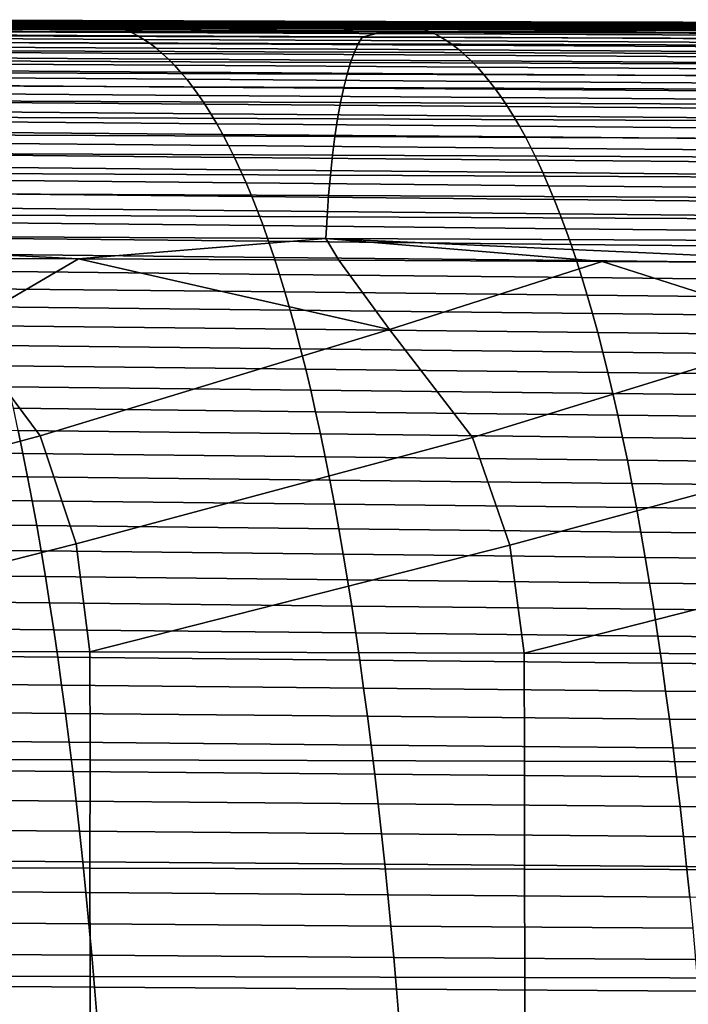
# Model space of a CAD drawing. Header units: metres. Extents: x -23 to 242, y -40 to 23.
# Tile 396 of 450: x 164.6 to 170.71, y 7.7 to 16.71. Entities that reach past the tile are written whole.
import ezdxf

# ---------------------------------------------------------------- set-up
doc = ezdxf.new("R2010")
doc.units = ezdxf.units.M
doc.layers.add('solid_10171013', color=7, linetype='CONTINUOUS')

msp = doc.modelspace()

# ---------------------------------------------------------------- linework, layer by layer
at = {"layer": 'solid_10171013'}
for points in [[(161.946335, 16.668745, 290.639282), (164.721161, 16.661507, 291.173248), (164.777267, 16.670473, 290.854553), (162.002579, 16.677553, 290.31958)], [(162.002579, 16.677553, 290.31958), (164.777267, 16.670473, 290.854553), (164.833389, 16.678673, 290.535889), (162.058838, 16.685686, 289.999847)], [(162.058838, 16.685686, 289.999847), (164.833389, 16.678673, 290.535889), (164.889496, 16.685892, 290.217224), (162.115112, 16.692924, 289.680115)], [(162.115112, 16.692924, 289.680115), (164.889496, 16.685892, 290.217224), (164.945618, 16.691921, 289.89859), (162.171402, 16.699053, 289.360413)], [(162.171402, 16.699053, 289.360413), (164.945618, 16.691921, 289.89859), (165.00174, 16.696548, 289.579987), (162.227692, 16.70385, 289.040771)], [(162.227692, 16.70385, 289.040771), (165.00174, 16.696548, 289.579987), (165.057861, 16.699556, 289.261475), (162.283966, 16.707094, 288.721161)], [(162.283966, 16.707094, 288.721161), (165.057861, 16.699556, 289.261475), (165.113983, 16.70072, 288.942993), (162.340256, 16.708559, 288.401611)], [(162.340256, 16.708559, 288.401611), (165.113983, 16.70072, 288.942993), (165.170105, 16.699816, 288.624542), (162.396545, 16.708014, 288.082123)], [(162.396545, 16.708014, 288.082123), (165.170105, 16.699816, 288.624542), (165.226212, 16.696621, 288.306152), (162.45285, 16.705231, 287.762665)], [(162.45285, 16.705231, 287.762665), (165.226212, 16.696621, 288.306152), (165.282333, 16.690912, 287.987793), (162.50914, 16.699984, 287.443268)], [(162.50914, 16.699984, 287.443268), (165.282333, 16.690912, 287.987793), (165.338455, 16.682467, 287.669464), (162.565445, 16.692045, 287.123901)], [(162.565445, 16.692045, 287.123901), (165.338455, 16.682467, 287.669464), (165.394577, 16.671061, 287.351166), (162.621735, 16.681185, 286.804596)], [(162.621735, 16.681185, 286.804596), (165.394577, 16.671061, 287.351166), (165.450699, 16.656469, 287.032898), (162.67804, 16.667177, 286.485291)], [(164.777267, 16.670473, 290.854553), (167.552063, 16.663435, 291.389038), (167.608017, 16.671679, 291.071442), (164.833389, 16.678673, 290.535889)], [(164.833389, 16.678673, 290.535889), (167.608017, 16.671679, 291.071442), (167.663971, 16.67886, 290.753876), (164.889496, 16.685892, 290.217224)], [(164.889496, 16.685892, 290.217224), (167.663971, 16.67886, 290.753876), (167.71994, 16.684772, 290.43634), (164.945618, 16.691921, 289.89859)], [(164.945618, 16.691921, 289.89859), (167.71994, 16.684772, 290.43634), (167.775894, 16.689211, 290.118835), (165.00174, 16.696548, 289.579987)], [(165.00174, 16.696548, 289.579987), (167.775894, 16.689211, 290.118835), (167.831833, 16.691963, 289.801422), (165.057861, 16.699556, 289.261475)], [(165.057861, 16.699556, 289.261475), (167.831833, 16.691963, 289.801422), (167.887787, 16.69281, 289.484009), (165.113983, 16.70072, 288.942993)], [(165.113983, 16.70072, 288.942993), (167.887787, 16.69281, 289.484009), (167.943726, 16.691534, 289.166687), (165.170105, 16.699816, 288.624542)], [(165.170105, 16.699816, 288.624542), (167.943726, 16.691534, 289.166687), (167.999664, 16.687914, 288.849365), (165.226212, 16.696621, 288.306152)], [(165.226212, 16.696621, 288.306152), (167.999664, 16.687914, 288.849365), (168.055588, 16.681732, 288.532074), (165.282333, 16.690912, 287.987793)], [(165.282333, 16.690912, 287.987793), (168.055588, 16.681732, 288.532074), (168.111526, 16.67277, 288.214813), (165.338455, 16.682467, 287.669464)], [(165.338455, 16.682467, 287.669464), (168.111526, 16.67277, 288.214813), (168.167465, 16.660807, 287.897583), (165.394577, 16.671061, 287.351166)], [(167.608017, 16.671679, 291.071442), (170.382629, 16.664696, 291.607208), (170.438431, 16.67182, 291.290741), (167.663971, 16.67886, 290.753876)], [(167.663971, 16.67886, 290.753876), (170.438431, 16.67182, 291.290741), (170.494217, 16.677597, 290.974335), (167.71994, 16.684772, 290.43634)], [(167.71994, 16.684772, 290.43634), (170.494217, 16.677597, 290.974335), (170.550003, 16.681835, 290.657959), (167.775894, 16.689211, 290.118835)], [(167.775894, 16.689211, 290.118835), (170.550003, 16.681835, 290.657959), (170.605774, 16.684322, 290.341644), (167.831833, 16.691963, 289.801422)], [(167.831833, 16.691963, 289.801422), (170.605774, 16.684322, 290.341644), (170.661545, 16.684843, 290.025391), (167.887787, 16.69281, 289.484009)], [(167.887787, 16.69281, 289.484009), (170.661545, 16.684843, 290.025391), (170.7173, 16.683187, 289.709137), (167.943726, 16.691534, 289.166687)], [(167.943726, 16.691534, 289.166687), (170.7173, 16.683187, 289.709137), (170.773056, 16.679136, 289.392944), (167.999664, 16.687914, 288.849365)], [(167.999664, 16.687914, 288.849365), (170.773056, 16.679136, 289.392944), (170.828796, 16.672476, 289.076752), (168.055588, 16.681732, 288.532074)], [(168.055588, 16.681732, 288.532074), (170.828796, 16.672476, 289.076752), (170.884552, 16.662994, 288.76059), (168.111526, 16.67277, 288.214813)], [(170.438431, 16.67182, 291.290741), (173.213104, 16.664804, 291.826385), (173.268723, 16.670429, 291.511139), (170.494217, 16.677597, 290.974335)], [(170.494217, 16.677597, 290.974335), (173.268723, 16.670429, 291.511139), (173.324326, 16.674444, 291.195923), (170.550003, 16.681835, 290.657959)], [(170.550003, 16.681835, 290.657959), (173.324326, 16.674444, 291.195923), (173.379913, 16.676645, 290.880737), (170.605774, 16.684322, 290.341644)], [(170.605774, 16.684322, 290.341644), (173.379913, 16.676645, 290.880737), (173.435501, 16.676825, 290.565613), (170.661545, 16.684843, 290.025391)], [(170.661545, 16.684843, 290.025391), (173.435501, 16.676825, 290.565613), (173.491074, 16.674772, 290.250549), (170.7173, 16.683187, 289.709137)], [(167.903839, 16.593496, 292.811096), (161.334595, 16.614033, 291.548431), (161.144684, 16.570654, 291.718536), (167.727966, 16.548965, 292.983673)], [(164.412766, 16.632198, 291.931305), (161.334595, 16.614033, 291.548431), (167.903839, 16.593496, 292.811096)], [(161.890106, 16.659477, 290.958984), (164.66507, 16.651981, 291.491913), (164.721161, 16.661507, 291.173248), (161.946335, 16.668745, 290.639282)], [(164.448654, 16.642561, 291.779846), (164.608704, 16.642111, 291.810516), (164.66507, 16.651981, 291.491913), (161.890106, 16.659477, 290.958984)], [(162.67804, 16.667177, 286.485291), (165.450699, 16.656469, 287.032898), (165.506821, 16.63847, 286.714661), (162.734344, 16.649792, 286.166077)], [(162.734344, 16.649792, 286.166077), (165.506821, 16.63847, 286.714661), (165.562943, 16.61684, 286.396454), (162.790649, 16.628803, 285.846863)], [(162.790649, 16.628803, 285.846863), (165.562943, 16.61684, 286.396454), (165.619064, 16.591354, 286.078247), (162.84697, 16.603983, 285.527679)], [(162.84697, 16.603983, 285.527679), (165.619064, 16.591354, 286.078247), (165.675201, 16.561792, 285.760071), (162.903275, 16.575104, 285.208557)], [(164.412766, 16.632198, 291.931305), (170.705383, 16.613791, 293.140991), (164.608704, 16.642111, 291.810516), (164.448654, 16.642561, 291.779846)], [(170.705383, 16.613791, 293.140991), (164.412766, 16.632198, 291.931305), (167.903839, 16.593496, 292.811096)], [(164.608704, 16.642111, 291.810516), (167.382599, 16.634356, 292.341919), (167.440155, 16.644571, 292.024261), (164.66507, 16.651981, 291.491913)], [(170.705383, 16.613791, 293.140991), (167.382599, 16.634356, 292.341919), (164.608704, 16.642111, 291.810516)], [(164.66507, 16.651981, 291.491913), (167.440155, 16.644571, 292.024261), (167.496109, 16.654331, 291.706665), (164.721161, 16.661507, 291.173248)], [(164.721161, 16.661507, 291.173248), (167.496109, 16.654331, 291.706665), (167.552063, 16.663435, 291.389038), (164.777267, 16.670473, 290.854553)], [(165.394577, 16.671061, 287.351166), (168.167465, 16.660807, 287.897583), (168.223404, 16.645624, 287.580383), (165.450699, 16.656469, 287.032898)], [(165.450699, 16.656469, 287.032898), (168.223404, 16.645624, 287.580383), (168.279327, 16.627003, 287.263184), (165.506821, 16.63847, 286.714661)], [(165.506821, 16.63847, 286.714661), (168.279327, 16.627003, 287.263184), (168.335266, 16.604725, 286.945984), (165.562943, 16.61684, 286.396454)], [(165.562943, 16.61684, 286.396454), (168.335266, 16.604725, 286.945984), (168.391205, 16.578569, 286.628784), (165.619064, 16.591354, 286.078247)], [(165.619064, 16.591354, 286.078247), (168.391205, 16.578569, 286.628784), (168.447144, 16.548319, 286.311584), (165.675201, 16.561792, 285.760071)], [(167.382599, 16.634356, 292.341919), (170.159286, 16.626715, 292.873383), (170.21521, 16.637239, 292.556763), (167.440155, 16.644571, 292.024261)], [(170.705383, 16.613791, 293.140991), (170.159286, 16.626715, 292.873383), (167.382599, 16.634356, 292.341919)], [(167.440155, 16.644571, 292.024261), (170.21521, 16.637239, 292.556763), (170.271027, 16.647209, 292.240234), (167.496109, 16.654331, 291.706665)], [(167.496109, 16.654331, 291.706665), (170.271027, 16.647209, 292.240234), (170.326828, 16.656427, 291.923706), (167.552063, 16.663435, 291.389038)], [(167.552063, 16.663435, 291.389038), (170.326828, 16.656427, 291.923706), (170.382629, 16.664696, 291.607208), (167.608017, 16.671679, 291.071442)], [(174.472992, 16.573416, 294.073639), (167.903839, 16.593496, 292.811096), (167.727966, 16.548965, 292.983673), (174.311188, 16.52767, 294.248657)], [(170.705383, 16.613791, 293.140991), (167.903839, 16.593496, 292.811096), (174.472992, 16.573416, 294.073639)], [(168.111526, 16.67277, 288.214813), (170.884552, 16.662994, 288.76059), (170.940292, 16.650473, 288.444458), (168.167465, 16.660807, 287.897583)], [(168.167465, 16.660807, 287.897583), (170.940292, 16.650473, 288.444458), (170.996048, 16.634699, 288.128296), (168.223404, 16.645624, 287.580383)], [(168.223404, 16.645624, 287.580383), (170.996048, 16.634699, 288.128296), (171.051788, 16.615458, 287.812164), (168.279327, 16.627003, 287.263184)], [(168.279327, 16.627003, 287.263184), (171.051788, 16.615458, 287.812164), (171.107529, 16.592533, 287.496033), (168.335266, 16.604725, 286.945984)], [(168.335266, 16.604725, 286.945984), (171.107529, 16.592533, 287.496033), (171.163284, 16.565714, 287.179871), (168.391205, 16.578569, 286.628784)], [(170.21521, 16.637239, 292.556763), (170.159286, 16.626715, 292.873383), (170.498596, 16.62579, 292.938293)], [(170.705383, 16.613791, 293.140991), (170.498596, 16.62579, 292.938293), (170.159286, 16.626715, 292.873383)], [(170.21521, 16.637239, 292.556763), (172.990524, 16.630045, 293.087891), (173.046188, 16.640192, 292.772461), (170.271027, 16.647209, 292.240234)], [(170.498596, 16.62579, 292.938293), (172.940048, 16.619207, 293.404907), (172.990524, 16.630045, 293.087891), (170.21521, 16.637239, 292.556763)], [(170.271027, 16.647209, 292.240234), (173.046188, 16.640192, 292.772461), (173.101837, 16.649496, 292.457062), (170.326828, 16.656427, 291.923706)], [(170.326828, 16.656427, 291.923706), (173.101837, 16.649496, 292.457062), (173.157471, 16.657764, 292.141693), (170.382629, 16.664696, 291.607208)], [(170.382629, 16.664696, 291.607208), (173.157471, 16.657764, 292.141693), (173.213104, 16.664804, 291.826385), (170.438431, 16.67182, 291.290741)], [(170.705383, 16.613791, 293.140991), (172.940048, 16.619207, 293.404907), (170.498596, 16.62579, 292.938293)], [(174.472992, 16.573416, 294.073639), (176.997925, 16.59593, 294.350281), (172.940048, 16.619207, 293.404907), (170.705383, 16.613791, 293.140991)], [(161.108383, 16.510481, 291.914429), (161.072983, 16.434359, 292.105103), (167.65654, 16.410543, 293.369537), (167.691803, 16.487715, 293.17923)], [(161.144684, 16.570654, 291.718536), (161.108383, 16.510481, 291.914429), (167.691803, 16.487715, 293.17923), (167.727966, 16.548965, 292.983673)], [(162.903275, 16.575104, 285.208557), (165.675201, 16.561792, 285.760071), (165.731323, 16.527941, 285.441895), (162.959579, 16.541948, 284.889465)], [(162.959579, 16.541948, 284.889465), (165.731323, 16.527941, 285.441895), (165.787445, 16.489681, 285.12384), (163.015884, 16.504398, 284.570496)], [(163.015884, 16.504398, 284.570496), (165.787445, 16.489681, 285.12384), (165.843521, 16.446939, 284.80603), (163.072144, 16.462372, 284.25174)], [(165.675201, 16.561792, 285.760071), (168.447144, 16.548319, 286.311584), (168.503098, 16.513767, 285.994415), (165.731323, 16.527941, 285.441895)], [(165.731323, 16.527941, 285.441895), (168.503098, 16.513767, 285.994415), (168.559021, 16.474798, 285.677307), (165.787445, 16.489681, 285.12384)], [(167.727966, 16.548965, 292.983673), (167.691803, 16.487715, 293.17923), (174.275192, 16.465275, 294.443878), (174.311188, 16.52767, 294.248657)], [(168.391205, 16.578569, 286.628784), (171.163284, 16.565714, 287.179871), (171.219025, 16.534782, 286.863708), (168.447144, 16.548319, 286.311584)], [(168.447144, 16.548319, 286.311584), (171.219025, 16.534782, 286.863708), (171.27478, 16.499537, 286.547516), (168.503098, 16.513767, 285.994415)], [(168.503098, 16.513767, 285.994415), (171.27478, 16.499537, 286.547516), (171.330521, 16.459867, 286.231415), (168.559021, 16.474798, 285.677307)], [(161.072983, 16.434359, 292.105103), (161.038727, 16.342649, 292.289093), (167.622437, 16.317822, 293.55304), (167.65654, 16.410543, 293.369537)], [(163.072144, 16.462372, 284.25174), (165.843521, 16.446939, 284.80603), (165.899536, 16.399635, 284.488556), (163.128342, 16.415792, 283.93338)], [(163.128342, 16.415792, 283.93338), (165.899536, 16.399635, 284.488556), (165.95549, 16.347696, 284.171539), (163.184464, 16.364582, 283.615448)], [(165.787445, 16.489681, 285.12384), (168.559021, 16.474798, 285.677307), (168.614914, 16.431339, 285.360443), (165.843521, 16.446939, 284.80603)], [(165.843521, 16.446939, 284.80603), (168.614914, 16.431339, 285.360443), (168.670746, 16.38331, 285.043915), (165.899536, 16.399635, 284.488556)], [(167.65654, 16.410543, 293.369537), (167.622437, 16.317822, 293.55304), (174.206238, 16.293198, 294.816772), (174.240128, 16.386992, 294.633759)], [(167.691803, 16.487715, 293.17923), (167.65654, 16.410543, 293.369537), (174.240128, 16.386992, 294.633759), (174.275192, 16.465275, 294.443878)], [(168.559021, 16.474798, 285.677307), (171.330521, 16.459867, 286.231415), (171.386215, 16.415697, 285.915558), (168.614914, 16.431339, 285.360443)], [(168.614914, 16.431339, 285.360443), (171.386215, 16.415697, 285.915558), (171.441849, 16.366955, 285.600006), (168.670746, 16.38331, 285.043915)], [(161.038727, 16.342649, 292.289093), (161.00592, 16.235714, 292.464844), (167.589798, 16.209919, 293.728241), (167.622437, 16.317822, 293.55304)], [(163.184464, 16.364582, 283.615448), (165.95549, 16.347696, 284.171539), (166.011322, 16.29104, 283.855133), (163.240494, 16.308661, 283.298126)], [(165.899536, 16.399635, 284.488556), (168.670746, 16.38331, 285.043915), (168.726501, 16.330641, 284.727875), (165.95549, 16.347696, 284.171539)], [(165.95549, 16.347696, 284.171539), (168.726501, 16.330641, 284.727875), (168.78215, 16.273252, 284.412415), (166.011322, 16.29104, 283.855133)], [(167.622437, 16.317822, 293.55304), (167.589798, 16.209919, 293.728241), (174.173813, 16.184273, 294.991364), (174.206238, 16.293198, 294.816772)], [(168.670746, 16.38331, 285.043915), (171.441849, 16.366955, 285.600006), (171.497406, 16.313564, 285.284973), (168.726501, 16.330641, 284.727875)], [(168.726501, 16.330641, 284.727875), (171.497406, 16.313564, 285.284973), (171.552856, 16.255451, 284.97052), (168.78215, 16.273252, 284.412415)], [(161.00592, 16.235714, 292.464844), (160.974838, 16.113914, 292.630829), (167.558899, 16.087208, 293.893585), (167.589798, 16.209919, 293.728241)], [(163.240494, 16.308661, 283.298126), (166.011322, 16.29104, 283.855133), (166.067047, 16.229597, 283.539429), (163.296417, 16.247953, 282.981506)], [(163.296417, 16.247953, 282.981506), (166.067047, 16.229597, 283.539429), (166.12262, 16.163284, 283.224579), (163.352188, 16.182379, 282.66571)], [(166.011322, 16.29104, 283.855133), (168.78215, 16.273252, 284.412415), (168.837662, 16.211073, 284.097687), (166.067047, 16.229597, 283.539429)], [(166.067047, 16.229597, 283.539429), (168.837662, 16.211073, 284.097687), (168.893036, 16.144022, 283.783813), (166.12262, 16.163284, 283.224579)], [(168.78215, 16.273252, 284.412415), (171.552856, 16.255451, 284.97052), (171.60817, 16.192543, 284.656799), (168.837662, 16.211073, 284.097687)], [(163.352188, 16.182379, 282.66571), (166.12262, 16.163284, 283.224579), (166.17804, 16.092028, 282.910675), (163.407791, 16.11186, 282.350861)], [(166.12262, 16.163284, 283.224579), (168.893036, 16.144022, 283.783813), (168.948242, 16.072029, 283.470947), (166.17804, 16.092028, 282.910675)], [(167.589798, 16.209919, 293.728241), (167.558899, 16.087208, 293.893585), (174.143127, 16.060595, 295.156036), (174.173813, 16.184273, 294.991364)], [(168.837662, 16.211073, 284.097687), (171.60817, 16.192543, 284.656799), (171.66333, 16.124765, 284.343964), (168.893036, 16.144022, 283.783813)], [(168.893036, 16.144022, 283.783813), (171.66333, 16.124765, 284.343964), (171.718323, 16.052042, 284.032135), (168.948242, 16.072029, 283.470947)], [(160.974838, 16.113914, 292.630829), (160.94574, 15.977791, 292.785675), (167.529984, 15.950232, 294.047729), (167.558899, 16.087208, 293.893585)], [(163.407791, 16.11186, 282.350861), (166.17804, 16.092028, 282.910675), (166.233261, 16.015751, 282.597839), (163.463226, 16.036318, 282.037048)], [(166.17804, 16.092028, 282.910675), (168.948242, 16.072029, 283.470947), (169.00325, 15.995016, 283.159149), (166.233261, 16.015751, 282.597839)], [(167.558899, 16.087208, 293.893585), (167.529984, 15.950232, 294.047729), (174.114456, 15.922719, 295.309418), (174.143127, 16.060595, 295.156036)], [(168.948242, 16.072029, 283.470947), (171.718323, 16.052042, 284.032135), (171.773102, 15.9743, 283.721436), (169.00325, 15.995016, 283.159149)], [(160.94574, 15.977791, 292.785675), (160.918762, 15.82859, 292.928528), (167.50322, 15.800244, 294.189789), (167.529984, 15.950232, 294.047729)], [(163.463226, 16.036318, 282.037048), (166.233261, 16.015751, 282.597839), (166.288269, 15.934377, 282.286224), (163.518463, 15.955675, 281.724396)], [(163.518463, 15.955675, 281.724396), (166.288269, 15.934377, 282.286224), (166.343063, 15.847829, 281.975922), (163.573471, 15.869853, 281.413055)], [(166.233261, 16.015751, 282.597839), (169.00325, 15.995016, 283.159149), (169.058044, 15.912909, 282.848602), (166.288269, 15.934377, 282.286224)], [(169.00325, 15.995016, 283.159149), (171.773102, 15.9743, 283.721436), (171.827667, 15.891465, 283.412018), (169.058044, 15.912909, 282.848602)], [(163.573471, 15.869853, 281.413055), (166.343063, 15.847829, 281.975922), (166.397598, 15.756029, 281.667084), (163.628235, 15.778774, 281.103088)], [(166.288269, 15.934377, 282.286224), (169.058044, 15.912909, 282.848602), (169.112595, 15.82563, 282.539429), (166.343063, 15.847829, 281.975922)], [(167.529984, 15.950232, 294.047729), (167.50322, 15.800244, 294.189789), (174.087936, 15.771903, 295.450653), (174.114456, 15.922719, 295.309418)], [(169.058044, 15.912909, 282.848602), (171.827667, 15.891465, 283.412018), (171.881989, 15.803464, 283.103973), (169.112595, 15.82563, 282.539429)], [(160.918762, 15.82859, 292.928528), (160.894073, 15.667737, 293.058716), (167.478729, 15.638676, 294.319122), (167.50322, 15.800244, 294.189789)], [(163.628235, 15.778774, 281.103088), (166.397598, 15.756029, 281.667084), (166.451859, 15.658902, 281.359772), (163.682739, 15.682358, 280.794647)], [(166.343063, 15.847829, 281.975922), (169.112595, 15.82563, 282.539429), (169.166885, 15.733108, 282.23172), (166.397598, 15.756029, 281.667084)], [(167.50322, 15.800244, 294.189789), (167.478729, 15.638676, 294.319122), (174.063705, 15.609579, 295.579102), (174.087936, 15.771903, 295.450653)], [(169.112595, 15.82563, 282.539429), (171.881989, 15.803464, 283.103973), (171.936035, 15.71022, 282.797455), (169.166885, 15.733108, 282.23172)], [(166.397598, 15.756029, 281.667084), (169.166885, 15.733108, 282.23172), (169.220901, 15.635263, 281.925629), (166.451859, 15.658902, 281.359772)], [(169.166885, 15.733108, 282.23172), (171.936035, 15.71022, 282.797455), (171.989792, 15.611663, 282.492615), (169.220901, 15.635263, 281.925629)], [(160.894073, 15.667737, 293.058716), (160.871796, 15.496656, 293.175537), (167.456665, 15.466952, 294.435028), (167.478729, 15.638676, 294.319122)], [(163.682739, 15.682358, 280.794647), (166.451859, 15.658902, 281.359772), (166.505814, 15.556368, 281.05423), (163.736938, 15.580523, 280.487915)], [(166.451859, 15.658902, 281.359772), (169.220901, 15.635263, 281.925629), (169.274597, 15.532023, 281.621307), (166.505814, 15.556368, 281.05423)], [(167.478729, 15.638676, 294.319122), (167.456665, 15.466952, 294.435028), (174.041885, 15.437181, 295.694031), (174.063705, 15.609579, 295.579102)], [(169.220901, 15.635263, 281.925629), (171.989792, 15.611663, 282.492615), (172.043228, 15.507717, 282.189575), (169.274597, 15.532023, 281.621307)], [(163.736938, 15.580523, 280.487915), (166.505814, 15.556368, 281.05423), (166.559433, 15.448347, 280.75061), (163.790817, 15.473186, 280.183075)], [(166.505814, 15.556368, 281.05423), (169.274597, 15.532023, 281.621307), (169.327957, 15.423311, 281.31897), (166.559433, 15.448347, 280.75061)], [(169.274597, 15.532023, 281.621307), (172.043228, 15.507717, 282.189575), (172.096313, 15.398313, 281.88855), (169.327957, 15.423311, 281.31897)], [(160.871796, 15.496656, 293.175537), (160.852051, 15.316773, 293.27829), (167.437149, 15.286505, 294.536835), (167.456665, 15.466952, 294.435028)], [(163.790817, 15.473186, 280.183075), (166.559433, 15.448347, 280.75061), (166.612671, 15.33476, 280.449097), (163.84433, 15.360266, 279.88031)], [(166.559433, 15.448347, 280.75061), (169.327957, 15.423311, 281.31897), (169.380936, 15.309051, 281.018738), (166.612671, 15.33476, 280.449097)], [(167.456665, 15.466952, 294.435028), (167.437149, 15.286505, 294.536835), (174.022614, 15.256139, 295.79483), (174.041885, 15.437181, 295.694031)], [(169.327957, 15.423311, 281.31897), (172.096313, 15.398313, 281.88855), (172.149017, 15.283377, 281.589661), (169.380936, 15.309051, 281.018738)], [(163.84433, 15.360266, 279.88031), (166.612671, 15.33476, 280.449097), (166.665527, 15.215528, 280.149872), (163.897446, 15.241677, 279.579803)], [(166.612671, 15.33476, 280.449097), (169.380936, 15.309051, 281.018738), (169.433502, 15.189166, 280.720825), (166.665527, 15.215528, 280.149872)], [(160.852051, 15.316773, 293.27829), (160.835007, 15.129513, 293.366241), (167.420303, 15.098762, 294.62381), (167.437149, 15.286505, 294.536835)], [(163.897446, 15.241677, 279.579803), (166.665527, 15.215528, 280.149872), (166.717941, 15.09057, 279.853088), (163.950119, 15.117338, 279.281738)], [(167.437149, 15.286505, 294.536835), (167.420303, 15.098762, 294.62381), (174.006027, 15.067888, 295.880737), (174.022614, 15.256139, 295.79483)], [(169.380936, 15.309051, 281.018738), (172.149017, 15.283377, 281.589661), (172.201309, 15.162839, 281.293091), (169.433502, 15.189166, 280.720825)], [(166.665527, 15.215528, 280.149872), (169.433502, 15.189166, 280.720825), (169.485641, 15.063582, 280.425354), (166.717941, 15.09057, 279.853088)], [(169.433502, 15.189166, 280.720825), (172.201309, 15.162839, 281.293091), (172.253174, 15.036625, 280.998993), (169.485641, 15.063582, 280.425354)], [(167.420303, 15.098762, 294.62381), (160.835007, 15.129513, 293.366241), (160.82077, 14.936299, 293.438751), (167.406296, 14.905149, 294.695282)], [(163.950119, 15.117338, 279.281738), (166.717941, 15.09057, 279.853088), (166.769897, 14.959809, 279.558929), (164.00235, 14.987165, 278.986328)], [(166.717941, 15.09057, 279.853088), (169.485641, 15.063582, 280.425354), (169.537323, 14.932222, 280.132538), (166.769897, 14.959809, 279.558929)], [(174.006027, 15.067888, 295.880737), (167.420303, 15.098762, 294.62381), (167.406296, 14.905149, 294.695282), (173.992279, 14.87386, 295.951141)], [(169.485641, 15.063582, 280.425354), (172.253174, 15.036625, 280.998993), (172.304565, 14.904665, 280.70755), (169.537323, 14.932222, 280.132538)], [(164.00235, 14.987165, 278.986328), (166.769897, 14.959809, 279.558929), (166.821365, 14.823164, 279.267578), (164.054077, 14.851077, 278.693695)], [(167.406296, 14.905149, 294.695282), (160.82077, 14.936299, 293.438751), (160.809494, 14.738557, 293.495087), (167.395233, 14.707099, 294.750549)], [(166.769897, 14.959809, 279.558929), (169.537323, 14.932222, 280.132538), (169.588501, 14.795012, 279.842529), (166.821365, 14.823164, 279.267578)], [(173.992279, 14.87386, 295.951141), (167.406296, 14.905149, 294.695282), (167.395233, 14.707099, 294.750549), (173.981476, 14.675488, 296.00531)], [(169.537323, 14.932222, 280.132538), (172.304565, 14.904665, 280.70755), (172.355469, 14.766887, 280.418884), (169.588501, 14.795012, 279.842529)], [(164.054077, 14.851077, 278.693695), (166.821365, 14.823164, 279.267578), (166.872299, 14.680555, 278.979248), (164.105286, 14.708989, 278.404083)], [(166.821365, 14.823164, 279.267578), (169.588501, 14.795012, 279.842529), (169.63916, 14.651875, 279.555511), (166.872299, 14.680555, 278.979248)], [(169.588501, 14.795012, 279.842529), (172.355469, 14.766887, 280.418884), (172.405838, 14.623219, 280.133209), (169.63916, 14.651875, 279.555511)], [(160.809494, 14.738557, 293.495087), (162.776306, 14.529156, 293.910706), (165.13237, 14.518147, 294.359497)], [(167.395233, 14.707099, 294.750549), (160.809494, 14.738557, 293.495087), (165.13237, 14.518147, 294.359497)], [(164.105286, 14.708989, 278.404083), (166.872299, 14.680555, 278.979248), (166.922668, 14.531904, 278.694092), (164.15593, 14.560819, 278.117676)], [(167.395233, 14.707099, 294.750549), (165.13237, 14.518147, 294.359497), (167.514709, 14.50698, 294.813232)], [(167.395233, 14.707099, 294.750549), (167.514709, 14.50698, 294.813232), (169.924179, 14.495565, 295.272003)], [(167.395233, 14.707099, 294.750549), (169.924179, 14.495565, 295.272003), (172.361618, 14.483822, 295.735901)], [(173.981476, 14.675488, 296.00531), (167.395233, 14.707099, 294.750549), (172.361618, 14.483822, 295.735901)], [(166.872299, 14.680555, 278.979248), (169.63916, 14.651875, 279.555511), (169.68927, 14.502735, 279.271637), (166.922668, 14.531904, 278.694092)], [(169.63916, 14.651875, 279.555511), (172.405838, 14.623219, 280.133209), (172.455673, 14.473587, 279.850677), (169.68927, 14.502735, 279.271637)], [(165.13237, 14.518147, 294.359497), (162.776306, 14.529156, 293.910706), (164.046783, 13.885872, 294.250519)], [(165.13237, 14.518147, 294.359497), (164.046783, 13.885872, 294.250519), (164.78096, 12.89778, 294.532013), (167.976562, 13.872892, 294.995697)], [(164.15593, 14.560819, 278.117676), (166.922668, 14.531904, 278.694092), (166.972458, 14.377131, 278.412262), (164.205978, 14.406484, 277.834625)], [(167.514709, 14.50698, 294.813232), (165.13237, 14.518147, 294.359497), (167.976562, 13.872892, 294.995697)], [(166.922668, 14.531904, 278.694092), (169.68927, 14.502735, 279.271637), (169.738785, 14.347516, 278.991089), (166.972458, 14.377131, 278.412262)], [(169.924179, 14.495565, 295.272003), (167.514709, 14.50698, 294.813232), (167.976562, 13.872892, 294.995697)], [(169.924179, 14.495565, 295.272003), (167.976562, 13.872892, 294.995697), (168.736176, 12.885541, 295.27713), (171.906433, 13.860486, 295.740356)], [(169.68927, 14.502735, 279.271637), (172.455673, 14.473587, 279.850677), (172.504913, 14.317922, 279.571442), (169.738785, 14.347516, 278.991089)], [(172.361618, 14.483822, 295.735901), (169.924179, 14.495565, 295.272003), (171.906433, 13.860486, 295.740356)], [(164.205978, 14.406484, 277.834625), (166.972458, 14.377131, 278.412262), (167.021622, 14.216155, 278.133972), (164.255402, 14.2459, 277.555145)], [(166.972458, 14.377131, 278.412262), (169.738785, 14.347516, 278.991089), (169.787674, 14.186144, 278.71405), (167.021622, 14.216155, 278.133972)], [(169.738785, 14.347516, 278.991089), (172.504913, 14.317922, 279.571442), (172.553543, 14.15615, 279.295654), (169.787674, 14.186144, 278.71405)], [(164.255402, 14.2459, 277.555145), (167.021622, 14.216155, 278.133972), (167.070129, 14.048899, 277.859375), (164.304153, 14.078986, 277.279388)], [(167.021622, 14.216155, 278.133972), (169.787674, 14.186144, 278.71405), (169.835938, 14.018541, 278.440643), (167.070129, 14.048899, 277.859375)], [(169.787674, 14.186144, 278.71405), (172.553543, 14.15615, 279.295654), (172.601532, 13.988201, 279.023529), (169.835938, 14.018541, 278.440643)], [(164.304153, 14.078986, 277.279388), (167.070129, 14.048899, 277.859375), (167.11795, 13.875338, 277.588654), (164.352234, 13.905713, 277.007568)], [(167.070129, 14.048899, 277.859375), (169.835938, 14.018541, 278.440643), (169.883514, 13.844688, 278.171082), (167.11795, 13.875338, 277.588654)], [(169.835938, 14.018541, 278.440643), (172.601532, 13.988201, 279.023529), (172.648849, 13.814058, 278.755127), (169.883514, 13.844688, 278.171082)], [(164.046783, 13.885872, 294.250519), (160.825836, 12.910522, 293.78653), (161.144318, 11.922107, 293.983246), (164.78096, 12.89778, 294.532013)], [(164.352234, 13.905713, 277.007568), (167.11795, 13.875338, 277.588654), (167.165085, 13.695567, 277.321899), (164.399597, 13.726176, 276.739746)], [(167.976562, 13.872892, 294.995697), (164.78096, 12.89778, 294.532013), (165.111832, 11.909953, 294.725769), (168.736176, 12.885541, 295.27713)], [(167.11795, 13.875338, 277.588654), (169.883514, 13.844688, 278.171082), (169.930405, 13.664684, 277.905457), (167.165085, 13.695567, 277.321899)], [(171.906433, 13.860486, 295.740356), (168.736176, 12.885541, 295.27713), (169.079437, 11.89829, 295.467896), (172.691513, 12.873872, 296.021576)], [(169.883514, 13.844688, 278.171082), (172.648849, 13.814058, 278.755127), (172.695496, 13.633822, 278.490662), (169.930405, 13.664684, 277.905457)], [(164.399597, 13.726176, 276.739746), (167.165085, 13.695567, 277.321899), (167.211502, 13.509702, 277.059235), (164.446228, 13.540486, 276.476013)], [(167.165085, 13.695567, 277.321899), (169.930405, 13.664684, 277.905457), (169.976578, 13.478643, 277.643829), (167.211502, 13.509702, 277.059235)], [(169.930405, 13.664684, 277.905457), (172.695496, 13.633822, 278.490662), (172.74144, 13.44761, 278.230133), (169.976578, 13.478643, 277.643829)], [(164.446228, 13.540486, 276.476013), (167.211502, 13.509702, 277.059235), (167.257172, 13.317855, 276.80072), (164.492126, 13.348757, 276.216522)], [(167.211502, 13.509702, 277.059235), (169.976578, 13.478643, 277.643829), (170.022018, 13.286682, 277.386353), (167.257172, 13.317855, 276.80072)], [(169.976578, 13.478643, 277.643829), (172.74144, 13.44761, 278.230133), (172.786652, 13.255537, 277.973724), (170.022018, 13.286682, 277.386353)], [(164.492126, 13.348757, 276.216522), (167.257172, 13.317855, 276.80072), (167.302094, 13.120139, 276.546478), (164.537277, 13.151096, 275.961304)], [(167.257172, 13.317855, 276.80072), (170.022018, 13.286682, 277.386353), (170.066727, 13.088913, 277.133118), (167.302094, 13.120139, 276.546478)], [(170.022018, 13.286682, 277.386353), (172.786652, 13.255537, 277.973724), (172.831131, 13.057719, 277.721527), (170.066727, 13.088913, 277.133118)], [(164.537277, 13.151096, 275.961304), (167.302094, 13.120139, 276.546478), (167.346252, 12.916668, 276.2966), (164.581635, 12.947619, 275.71048)], [(167.302094, 13.120139, 276.546478), (170.066727, 13.088913, 277.133118), (170.110657, 12.885452, 276.884216), (167.346252, 12.916668, 276.2966)], [(170.066727, 13.088913, 277.133118), (172.831131, 13.057719, 277.721527), (172.874847, 12.854273, 277.473602), (170.110657, 12.885452, 276.884216)], [(164.78096, 12.89778, 294.532013), (161.144318, 11.922107, 293.983246), (161.262619, 10.933085, 294.131378), (165.111832, 11.909953, 294.725769)], [(161.816772, 12.978436, 275.12616), (164.581635, 12.947619, 275.71048), (164.625214, 12.738437, 275.464172), (161.86055, 12.769189, 274.878967)], [(164.581635, 12.947619, 275.71048), (167.346252, 12.916668, 276.2966), (167.389618, 12.707555, 276.051178), (164.625214, 12.738437, 275.464172)], [(167.346252, 12.916668, 276.2966), (170.110657, 12.885452, 276.884216), (170.153824, 12.676414, 276.63974), (167.389618, 12.707555, 276.051178)], [(168.736176, 12.885541, 295.27713), (165.111832, 11.909953, 294.725769), (165.235748, 10.921536, 294.869629), (169.079437, 11.89829, 295.467896)], [(172.691513, 12.873872, 296.021576), (169.079437, 11.89829, 295.467896), (169.208984, 10.910455, 295.607391), (173.04718, 11.887181, 296.20929)], [(170.110657, 12.885452, 276.884216), (172.874847, 12.854273, 277.473602), (172.917786, 12.645315, 277.230103), (170.153824, 12.676414, 276.63974)], [(161.86055, 12.769189, 274.878967), (164.625214, 12.738437, 275.464172), (164.667969, 12.523659, 275.222473), (161.903503, 12.554283, 274.636383)], [(164.625214, 12.738437, 275.464172), (167.389618, 12.707555, 276.051178), (167.432175, 12.492913, 275.810333), (164.667969, 12.523659, 275.222473)], [(167.389618, 12.707555, 276.051178), (170.153824, 12.676414, 276.63974), (170.196167, 12.461914, 276.399811), (167.432175, 12.492913, 275.810333)], [(170.153824, 12.676414, 276.63974), (172.917786, 12.645315, 277.230103), (172.95993, 12.430962, 276.991119), (170.196167, 12.461914, 276.399811)], [(161.903503, 12.554283, 274.636383), (164.667969, 12.523659, 275.222473), (164.7099, 12.303399, 274.985443), (161.945633, 12.333828, 274.398529)], [(164.667969, 12.523659, 275.222473), (167.432175, 12.492913, 275.810333), (167.473907, 12.272856, 275.574158), (164.7099, 12.303399, 274.985443)], [(167.432175, 12.492913, 275.810333), (170.196167, 12.461914, 276.399811), (170.237701, 12.242065, 276.16452), (167.473907, 12.272856, 275.574158)], [(170.196167, 12.461914, 276.399811), (172.95993, 12.430962, 276.991119), (173.001266, 12.211328, 276.756744), (170.237701, 12.242065, 276.16452)], [(161.945633, 12.333828, 274.398529), (164.7099, 12.303399, 274.985443), (164.750992, 12.077768, 274.753204), (161.986908, 12.107934, 274.165497)], [(164.7099, 12.303399, 274.985443), (167.473907, 12.272856, 275.574158), (167.514816, 12.047497, 275.342773), (164.750992, 12.077768, 274.753204)], [(167.473907, 12.272856, 275.574158), (170.237701, 12.242065, 276.16452), (170.278412, 12.016985, 275.93399), (167.514816, 12.047497, 275.342773)], [(170.237701, 12.242065, 276.16452), (173.001266, 12.211328, 276.756744), (173.041763, 11.986529, 276.5271), (170.278412, 12.016985, 275.93399)], [(161.986908, 12.107934, 274.165497), (164.750992, 12.077768, 274.753204), (164.791229, 11.846878, 274.525848), (162.027328, 11.87671, 273.937347)], [(164.750992, 12.077768, 274.753204), (167.514816, 12.047497, 275.342773), (167.554855, 11.816949, 275.116211), (164.791229, 11.846878, 274.525848)], [(167.514816, 12.047497, 275.342773), (170.278412, 12.016985, 275.93399), (170.318253, 11.786786, 275.708282), (167.554855, 11.816949, 275.116211)], [(170.278412, 12.016985, 275.93399), (173.041763, 11.986529, 276.5271), (173.081406, 11.756684, 276.302277), (170.318253, 11.786786, 275.708282)], [(165.111832, 11.909953, 294.725769), (161.262619, 10.933085, 294.131378), (165.235748, 10.921536, 294.869629)], [(169.079437, 11.89829, 295.467896), (165.235748, 10.921536, 294.869629), (169.208984, 10.910455, 295.607391)], [(162.027328, 11.87671, 273.937347), (164.791229, 11.846878, 274.525848), (164.830566, 11.61084, 274.303467), (162.066864, 11.640266, 273.714172)], [(164.791229, 11.846878, 274.525848), (167.554855, 11.816949, 275.116211), (167.594009, 11.581325, 274.894653), (164.830566, 11.61084, 274.303467)], [(167.554855, 11.816949, 275.116211), (170.318253, 11.786786, 275.708282), (170.357224, 11.551583, 275.487549), (167.594009, 11.581325, 274.894653)], [(173.04718, 11.887181, 296.20929), (169.208984, 10.910455, 295.607391), (173.182358, 10.899903, 296.344421)], [(170.318253, 11.786786, 275.708282), (173.081406, 11.756684, 276.302277), (173.120178, 11.521908, 276.082397), (170.357224, 11.551583, 275.487549)], [(162.066864, 11.640266, 273.714172), (164.830566, 11.61084, 274.303467), (164.869034, 11.369766, 274.086182), (162.105499, 11.398714, 273.496124)], [(164.830566, 11.61084, 274.303467), (167.594009, 11.581325, 274.894653), (167.632278, 11.340739, 274.678131), (164.869034, 11.369766, 274.086182)], [(167.594009, 11.581325, 274.894653), (170.357224, 11.551583, 275.487549), (170.395294, 11.311494, 275.271851), (167.632278, 11.340739, 274.678131)], [(170.357224, 11.551583, 275.487549), (173.120178, 11.521908, 276.082397), (173.158066, 11.282316, 275.867554), (170.395294, 11.311494, 275.271851)], [(162.105499, 11.398714, 273.496124), (164.869034, 11.369766, 274.086182), (164.90657, 11.123796, 273.874054), (162.143219, 11.152193, 273.283234)], [(164.869034, 11.369766, 274.086182), (167.632278, 11.340739, 274.678131), (167.669632, 11.095327, 274.466766), (164.90657, 11.123796, 273.874054)], [(167.632278, 11.340739, 274.678131), (170.395294, 11.311494, 275.271851), (170.432465, 11.066649, 275.06131), (167.669632, 11.095327, 274.466766)], [(170.395294, 11.311494, 275.271851), (173.158066, 11.282316, 275.867554), (173.195053, 11.038042, 275.657837), (170.432465, 11.066649, 275.06131)], [(162.143219, 11.152193, 273.283234), (164.90657, 11.123796, 273.874054), (164.943176, 10.8731, 273.667175), (162.180008, 10.900883, 273.075623)], [(164.90657, 11.123796, 273.874054), (167.669632, 11.095327, 274.466766), (167.70607, 10.845256, 274.260651), (164.943176, 10.8731, 273.667175)], [(167.669632, 11.095327, 274.466766), (170.432465, 11.066649, 275.06131), (170.468719, 10.817208, 274.855957), (167.70607, 10.845256, 274.260651)], [(170.432465, 11.066649, 275.06131), (173.195053, 11.038042, 275.657837), (173.23111, 10.789234, 275.453308), (170.468719, 10.817208, 274.855957)], [(161.262619, 10.933085, 294.131378), (161.263977, 9.9432, 294.247101), (165.238693, 9.932303, 294.980347), (165.235748, 10.921536, 294.869629)], [(165.235748, 10.921536, 294.869629), (165.238693, 9.932303, 294.980347), (169.213531, 9.921846, 295.713135), (169.208984, 10.910455, 295.607391)], [(169.208984, 10.910455, 295.607391), (169.213531, 9.921846, 295.713135), (173.188522, 9.911887, 296.44519), (173.182358, 10.899903, 296.344421)], [(162.180008, 10.900883, 273.075623), (164.943176, 10.8731, 273.667175), (164.978851, 10.617854, 273.465637), (162.215851, 10.644964, 272.873383)], [(164.943176, 10.8731, 273.667175), (167.70607, 10.845256, 274.260651), (167.741577, 10.59069, 274.059845), (164.978851, 10.617854, 273.465637)], [(167.70607, 10.845256, 274.260651), (170.468719, 10.817208, 274.855957), (170.504044, 10.563331, 274.655914), (167.741577, 10.59069, 274.059845)], [(170.468719, 10.817208, 274.855957), (173.23111, 10.789234, 275.453308), (173.266251, 10.536046, 275.254059), (170.504044, 10.563331, 274.655914)], [(162.215851, 10.644964, 272.873383), (164.978851, 10.617854, 273.465637), (165.01358, 10.358232, 273.269501), (162.250732, 10.38462, 272.676544)], [(164.978851, 10.617854, 273.465637), (167.741577, 10.59069, 274.059845), (167.776123, 10.331797, 273.864441), (165.01358, 10.358232, 273.269501)], [(167.741577, 10.59069, 274.059845), (170.504044, 10.563331, 274.655914), (170.538422, 10.305174, 274.461243), (167.776123, 10.331797, 273.864441)], [(170.504044, 10.563331, 274.655914), (173.266251, 10.536046, 275.254059), (173.300446, 10.278627, 275.06015), (170.538422, 10.305174, 274.461243)], [(162.250732, 10.38462, 272.676544), (165.01358, 10.358232, 273.269501), (165.047318, 10.094407, 273.078857), (162.284637, 10.120032, 272.48526)], [(165.01358, 10.358232, 273.269501), (167.776123, 10.331797, 273.864441), (167.809708, 10.068743, 273.674469), (165.047318, 10.094407, 273.078857)], [(167.776123, 10.331797, 273.864441), (170.538422, 10.305174, 274.461243), (170.571823, 10.042899, 274.272003), (167.809708, 10.068743, 273.674469)], [(170.538422, 10.305174, 274.461243), (173.300446, 10.278627, 275.06015), (173.333694, 10.017132, 274.871643), (170.571823, 10.042899, 274.272003)], [(162.284637, 10.120032, 272.48526), (165.047318, 10.094407, 273.078857), (165.080093, 9.826554, 272.893799), (162.317566, 9.851381, 272.299561)], [(165.047318, 10.094407, 273.078857), (167.809708, 10.068743, 273.674469), (167.842316, 9.801696, 273.490051), (165.080093, 9.826554, 272.893799)], [(167.809708, 10.068743, 273.674469), (170.571823, 10.042899, 274.272003), (170.604279, 9.776665, 274.088257), (167.842316, 9.801696, 273.490051)], [(170.571823, 10.042899, 274.272003), (173.333694, 10.017132, 274.871643), (173.365967, 9.751709, 274.688599), (170.604279, 9.776665, 274.088257)], [(161.263977, 9.9432, 294.247101), (161.261734, 8.952172, 294.351593), (165.237778, 8.942007, 295.080048), (165.238693, 9.932303, 294.980347)], [(165.238693, 9.932303, 294.980347), (165.237778, 8.942007, 295.080048), (169.213959, 8.93225, 295.808014), (169.213531, 9.921846, 295.713135)], [(169.213531, 9.921846, 295.713135), (169.213959, 8.93225, 295.808014), (173.190292, 8.922956, 296.535278), (173.188522, 9.911887, 296.44519)], [(162.317566, 9.851381, 272.299561), (165.080093, 9.826554, 272.893799), (165.111862, 9.554849, 272.714386), (162.349487, 9.578851, 272.119568)], [(165.080093, 9.826554, 272.893799), (167.842316, 9.801696, 273.490051), (167.873932, 9.530822, 273.311249), (165.111862, 9.554849, 272.714386)], [(167.842316, 9.801696, 273.490051), (170.604279, 9.776665, 274.088257), (170.635727, 9.50663, 273.910126), (167.873932, 9.530822, 273.311249)], [(170.604279, 9.776665, 274.088257), (173.365967, 9.751709, 274.688599), (173.397263, 9.482512, 274.511108), (170.635727, 9.50663, 273.910126)], [(162.349487, 9.578851, 272.119568), (165.111862, 9.554849, 272.714386), (165.142609, 9.279464, 272.54071), (162.380371, 9.302622, 271.945312)], [(165.111862, 9.554849, 272.714386), (167.873932, 9.530822, 273.311249), (167.904526, 9.256289, 273.138184), (165.142609, 9.279464, 272.54071)], [(167.873932, 9.530822, 273.311249), (170.635727, 9.50663, 273.910126), (170.666183, 9.232954, 273.73764), (167.904526, 9.256289, 273.138184)], [(170.635727, 9.50663, 273.910126), (173.397263, 9.482512, 274.511108), (173.427567, 9.209692, 274.339264), (170.666183, 9.232954, 273.73764)], [(162.380371, 9.302622, 271.945312), (165.142609, 9.279464, 272.54071), (165.172333, 9.000574, 272.372864), (162.410233, 9.022876, 271.776947)], [(165.142609, 9.279464, 272.54071), (167.904526, 9.256289, 273.138184), (167.934128, 8.978261, 272.970856), (165.172333, 9.000574, 272.372864)], [(167.904526, 9.256289, 273.138184), (170.666183, 9.232954, 273.73764), (170.695633, 8.955795, 273.570862), (167.934128, 8.978261, 272.970856)], [(170.666183, 9.232954, 273.73764), (173.427567, 9.209692, 274.339264), (173.456879, 8.933401, 274.173065), (170.695633, 8.955795, 273.570862)], [(162.410233, 9.022876, 271.776947), (165.172333, 9.000574, 272.372864), (165.201019, 8.718355, 272.210907), (162.439041, 8.739796, 271.614532)], [(161.261734, 8.952172, 294.351593), (161.261353, 7.960067, 294.445892), (165.238647, 7.950739, 295.169891), (165.237778, 8.942007, 295.080048)], [(165.172333, 9.000574, 272.372864), (167.934128, 8.978261, 272.970856), (167.962677, 8.696908, 272.809387), (165.201019, 8.718355, 272.210907)], [(165.237778, 8.942007, 295.080048), (165.238647, 7.950739, 295.169891), (169.216064, 7.941786, 295.893402), (169.213959, 8.93225, 295.808014)], [(167.934128, 8.978261, 272.970856), (170.695633, 8.955795, 273.570862), (170.72406, 8.675315, 273.409912), (167.962677, 8.696908, 272.809387)], [(169.213959, 8.93225, 295.808014), (169.216064, 7.941786, 295.893402), (173.193634, 7.933257, 296.616211), (173.190292, 8.922956, 296.535278)], [(170.695633, 8.955795, 273.570862), (173.456879, 8.933401, 274.173065), (173.485168, 8.65379, 274.012634), (170.72406, 8.675315, 273.409912)], [(162.439041, 8.739796, 271.614532), (165.201019, 8.718355, 272.210907), (165.228638, 8.43298, 272.054932), (162.466782, 8.453563, 271.45816)], [(165.201019, 8.718355, 272.210907), (167.962677, 8.696908, 272.809387), (167.990189, 8.412395, 272.653839), (165.228638, 8.43298, 272.054932)], [(167.962677, 8.696908, 272.809387), (170.72406, 8.675315, 273.409912), (170.75145, 8.39167, 273.254822), (167.990189, 8.412395, 272.653839)], [(162.466782, 8.453563, 271.45816), (165.228638, 8.43298, 272.054932), (165.255203, 8.144623, 271.905029), (162.493454, 8.164358, 271.307861)], [(165.228638, 8.43298, 272.054932), (167.990189, 8.412395, 272.653839), (168.016632, 8.124889, 272.504303), (165.255203, 8.144623, 271.905029)], [(167.990189, 8.412395, 272.653839), (170.75145, 8.39167, 273.254822), (170.777786, 8.105021, 273.105682), (168.016632, 8.124889, 272.504303)], [(162.493454, 8.164358, 271.307861), (165.255203, 8.144623, 271.905029), (165.28067, 7.853457, 271.761261), (162.519012, 7.872363, 271.163788)], [(165.255203, 8.144623, 271.905029), (168.016632, 8.124889, 272.504303), (168.042007, 7.834556, 272.36084), (165.28067, 7.853457, 271.761261)], [(168.016632, 8.124889, 272.504303), (170.777786, 8.105021, 273.105682), (170.803055, 7.815526, 272.962585), (168.042007, 7.834556, 272.36084)], [(161.261353, 7.960067, 294.445892), (161.262833, 6.966985, 294.529968), (165.241257, 6.95861, 295.249908), (165.238647, 7.950739, 295.169891)], [(165.238647, 7.950739, 295.169891), (165.241257, 6.95861, 295.249908), (169.219803, 6.950572, 295.969391), (169.216064, 7.941786, 295.893402)], [(169.216064, 7.941786, 295.893402), (169.219803, 6.950572, 295.969391), (173.198517, 6.942918, 296.688232), (173.193634, 7.933257, 296.616211)], [(162.519012, 7.872363, 271.163788), (165.28067, 7.853457, 271.761261), (165.305054, 7.559621, 271.623627), (162.543488, 7.577717, 271.025909)], [(165.28067, 7.853457, 271.761261), (168.042007, 7.834556, 272.36084), (168.066315, 7.541532, 272.22348), (165.305054, 7.559621, 271.623627)], [(168.042007, 7.834556, 272.36084), (170.803055, 7.815526, 272.962585), (170.827271, 7.523318, 272.8255), (168.066315, 7.541532, 272.22348)]]:
    msp.add_3dface(points, dxfattribs=at)

doc.saveas('drawing.dxf')
